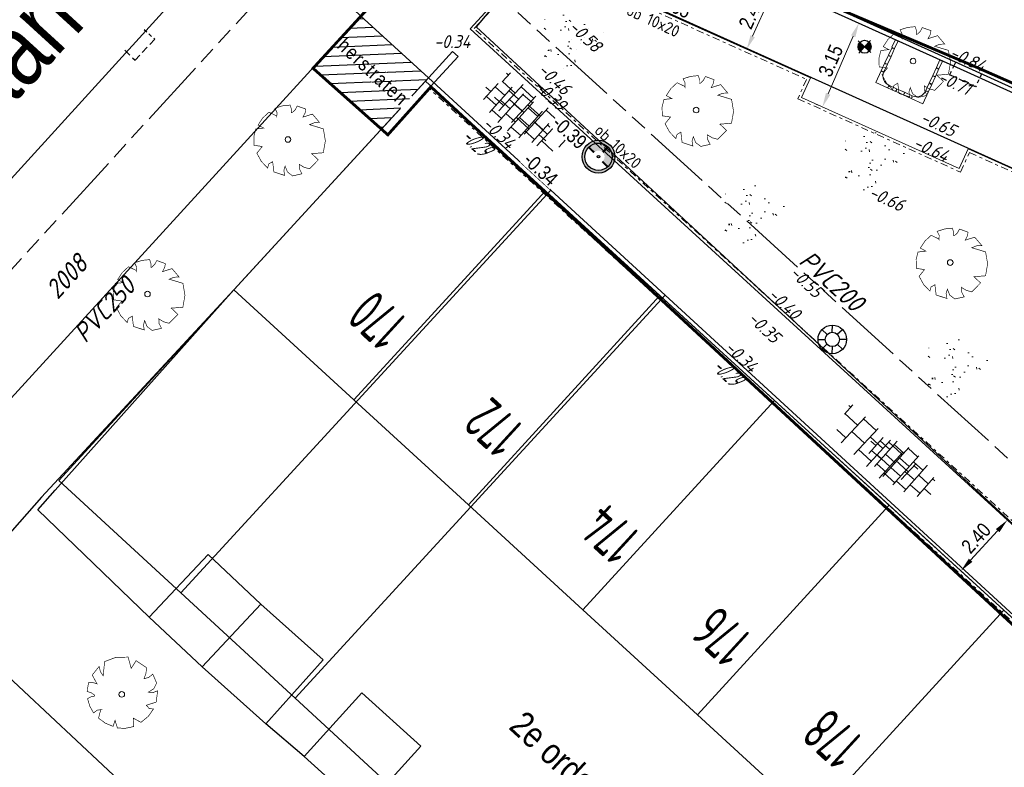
# Model space of a CAD drawing. Header units: metres. Extents: x 111546 to 149831, y 498798 to 507863.
# Tile 998 of 1056: x 111897 to 111931, y 501933 to 501959. Entities that reach past the tile are written whole.
import ezdxf
from ezdxf.enums import TextEntityAlignment as Align

# ---------------------------------------------------------------- set-up
doc = ezdxf.new("R2010")
doc.units = ezdxf.units.M
for name, pattern in [('ACAD_ISO09W100', [45, 24, -3, 6, -3, 6, -3]), ('DASHDOT', [25.4, 12.7, -6.35, 0, -6.35]), ('DASHED', [19.05, 12.7, -6.35])]:
    doc.linetypes.add(name, pattern=pattern)
for name, color, linetype in [('0-bs-hoogte dorpel', 130, 'Continuous'), ('0-hoogte mv-bestaand', 253, 'Continuous'), ('0-hoogte mv-nieuw', 2, 'Continuous'), ('0-werkgrens', 210, 'FENCELINE1'), ('2-bs-peilbuis', 252, 'Continuous'), ('2-bs-Streng gemengd', 252, 'ACAD_ISO09W100'), ('2-bs-Streng gemengd aanlegjaar', 252, 'Continuous'), ('2-bs-Streng gemengd diameter', 252, 'Continuous'), ('3-bs-trottoirkolk', 252, 'Continuous'), ('3-nw-herstraten1', 7, 'Continuous'), ('3-vw-band-ob 6x20', 30, 'Continuous'), ('3-vw-HV-304010-Opbreken tegels-opp', 150, 'AI-KADASTRAAL'), ('3-vw-lichtmast- ter (ver)plaatsen-verwijderen', 200, 'Continuous'), ('4-nw-boom tekst', 7, 'Continuous'), ('6-OVL-nw-lichtmast D+E', 150, 'Continuous'), ('6-OVL-nw-lichtmast nr', 2, 'Continuous'), ('B01_HOOFDGEBOUW', 1, 'Continuous'), ('B02_BIJGEBOUW', 1, 'Continuous'), ('B07_TUSSENMUUR', 1, 'Continuous'), ('B16_LUIFEL', 10, 'Continuous'), ('Q19_OVLIJNVOBJ', 252, 'Continuous'), ('Q26_BOOM', 252, 'Continuous'), ('T05_SCHUTTING', 252, 'Continuous'), ('V02_KNTOPENVERH', 252, 'Continuous'), ('V03_KNTTEGELPAD', 252, 'Continuous'), ('Z02_HUISNUMMER', 7, 'Continuous'), ('Z06_STRAATNAAM', 7, 'Continuous')]:
    doc.layers.add(name, color=color, linetype=linetype)
for name, color, linetype, lineweight in [('0-kadastrale percelen', 253, 'AI-KADASTRAAL', 9), ('3-nw-arcering-trottoir', 2, 'Continuous', 15), ('3-nw-band-ob 10x20', 7, 'Continuous', 13), ('3-nw-band-ob 10x20-achterkant', 7, 'DASHDOT', 13), ('3-nw-boomkrans', 3, 'Continuous', 13), ('3-nw-maatvoering', 181, 'Continuous', 15), ('3-nw-text-20', 7, 'Continuous', 15), ('3-nw-text-20-herinrichting', 7, 'Continuous', 15), ('3-vw-verharding', 3, 'Continuous', 15), ('4-nw materiaalscheiding-groen', 210, 'DASHED', 13), ('4-nw-boom 2e grootte', 7, 'Continuous', 35), ('4-nw-gazon', 7, 'Continuous', 5)]:
    doc.layers.add(name, color=color, linetype=linetype, lineweight=lineweight)
doc.styles.get("Standard").update_dxf_attribs({"font": 'isocp-ie.shx'})
doc.styles.add('veysel', font='isocp-ie.shx', dxfattribs={"height": 0.1})
doc.styles.add('Zaanstad', font='ARIALN.TTF')
doc.styles.add('Zaanstad 1-200 2.0mm', font='ARIALN.TTF', dxfattribs={"height": 0.4})
doc.styles.add('Zaanstad 1-200 2.5mm', font='ARIALN.TTF', dxfattribs={"height": 0.5})
doc.styles.add('Zaanstad 1-250 2.0mm', font='ARIALN.TTF', dxfattribs={"height": 0.5})
doc.linetypes.add('AI-KADASTRAAL', pattern='A,5.5,-2,["K",Standard,S=1.8,R=0,X=0,Y=-0.9],-2,5.5,-2,[5,NLCS.SHX,S=0.75,R=0,X=0,Y=0],-2', length=19)
doc.linetypes.add('FENCELINE1', pattern='A,6.35,-2.54,[133,ltypeshp.shx,S=2.54,R=0,X=-2.54,Y=0],-2.54,25.4', length=36.83)
doc.dimstyles.new('1-250', dxfattribs={"dimscale": 0.25, "dimtxt": 2, "dimasz": 2, "dimexe": 1, "dimexo": 1, "dimgap": 0.5, "dimtad": 1, "dimzin": 0, "dimdsep": 46, "dimtxsty": 'Zaanstad', "dimcen": 0, "dimclrd": 256, "dimclre": 256, "dimclrt": 256, "dimadec": 0, "dimazin": 0, "dimtfac": 1, "dimtofl": 0, "dimtmove": 0, "dimatfit": 3, "dimfxl": 1, "dimtfill": 1, "dimtolj": 1, "dimtzin": 0, "dimlwd": -1, "dimlwe": -1, "dimarcsym": 0})
pattern_1 = [(294.5164, (112010.33835, 501946.37295), (-0.2375469, -0.635902), [0.4, -0.56]), (294.5164, (112010.27896, 501946.21397), (-0.2375469, -0.635902), [0.16, -0.8]), (294.5164, (112010.49732, 501946.31356), (-0.2375469, -0.635902), [0.16, -0.8])]

# ---------------------------------------------------------------- blocks, each defined once
blk = doc.blocks.new('Q26')
at = {"linetype": 'Continuous', "lineweight": 20, "const_width": 0.0225}
blk.add_lwpolyline([(0.757, 0.516), (1.237, 0.371), (1.308, -0.046), (1.235, -0.463), (0.83, -0.494), (1.061, -0.711), (0.757, -1.022), (0.565, -0.971), (0.395, -0.867), (0.404, -1.032), (0.49, -1.198), (0.163, -1.271), (-0.015, -1.136), (-0.097, -0.929), (-0.141, -1.084), (-0.112, -1.255), (-0.489, -1.131), (-0.532, -0.774), (-0.668, -0.854), (-0.707, -0.996), (-0.927, -0.766), (-1.083, -0.479), (-0.894, -0.246), (-1.181, -0.203), (-1.187, 0.104), (-1.122, 0.367), (-0.847, 0.398), (-1.04, 0.503), (-0.879, 0.749), (-0.663, 0.95), (-0.402, 0.826), (-0.388, 0.795), (-0.382, 0.942), (-0.452, 1.088), (-0.194, 1.172), (0.076, 1.199), (0.118, 1.07), (0.119, 0.935), (0.148, 0.935), (0.252, 1.031), (0.325, 1.167), (0.626, 1.059), (0.6, 0.925), (0.525, 0.78), (0.856, 0.885), (1.105, 0.593), (0.924, 0.584)], close=True, dxfattribs=at)
at = {"linetype": 'Continuous', "lineweight": 20}
blk.add_circle((0.001, -0.001), 0.0983, dxfattribs=at)
blk = doc.blocks.new('Q21')
at = {"color": 0, "linetype": 'ByBlock', "lineweight": -2}
for p, q in [((-0.003, 0.25), (0.001, 0.5)), ((0.173, 0.18), (0.351, 0.353)), ((-0.181, 0.172), (-0.363, 0.343)), ((0.25, 0.008), (0.5, 0.015)), ((-0.25, -0.008), (-0.5, -0.015)), ((-0.186, -0.167), (-0.365, -0.341)), ((-0.01, -0.25), (-0.014, -0.5)), ((0.183, -0.171), (0.357, -0.336))]:
    blk.add_line(p, q, dxfattribs=at)
for radius in [0.498, 0.25]:
    blk.add_circle((0, 0), radius, dxfattribs=at)
blk = doc.blocks.new('KOLK_R')
at = {"color": 0, "linetype": 'DASHED', "ltscale": 0.02}
for points in [[(-0.486, 0.11), (-0.598, -0.376)], [(0.376, -0.598), (-0.598, -0.376)]]:
    blk.add_lwpolyline(points, dxfattribs=at)
at = {"color": 0, "linetype": 'DASHED', "ltscale": 0.01}
blk.add_lwpolyline([(0.486, -0.11), (0.376, -0.598)], dxfattribs=at)
blk = doc.blocks.new('*D580')
at = {"layer": '3-nw-maatvoering', "ltscale": 0.01, "transparency": 16777216}
blk.add_line((111929.721, 501940.101), (111930.664, 501941.133), dxfattribs=at)
for points in [[(111930.603, 501941.19), (111930.726, 501941.077), (111931.002, 501941.502)], [(111929.659, 501940.157), (111929.782, 501940.045), (111929.383, 501939.732)]]:
    blk.add_solid(points, dxfattribs=at)
at = {"layer": 'Defpoints', "color": 0, "ltscale": 0.01, "transparency": 16777216}
for p in [(111931.002, 501941.502), (111931.002, 501941.502), (111929.383, 501939.732)]:
    blk.add_point(p, dxfattribs=at)
at = {"layer": '3-nw-maatvoering', "ltscale": 0.01, "transparency": 16777216, "insert": (111929.912, 501940.874), "char_height": 0.5, "attachment_point": 5, "rotation": 47.5713, "style": 'Zaanstad', "bg_fill": 3, "box_fill_scale": 1.1, "bg_fill_color": 256, "bg_fill_true_color": 13158600, "bg_fill_transparency": 0}
blk.add_mtext('\\A1;2.40', dxfattribs=at)
blk = doc.blocks.new('tgls')
at = {"linetype": 'Continuous'}
for p, q in [((-1.018, -0.663), (-1.018, 0.575)), ((-0.418, -0.668), (-0.418, 0.573)), ((0.182, -0.673), (0.182, 0.57)), ((0.782, -0.678), (0.782, 0.568)), ((-1.618, 0.029), (-1.635, 0.029)), ((-1.618, -0.658), (-1.618, 0.09)), ((-1.018, 0.329), (-1.552, 0.329)), ((-0.418, 0.029), (-1.018, 0.029)), ((0.182, 0.329), (-0.418, 0.329)), ((0.782, 0.029), (0.182, 0.029)), ((1.218, 0.329), (0.782, 0.329)), ((-1.018, -0.271), (-1.618, -0.271)), ((0.182, -0.271), (-0.418, -0.271)), ((1.382, -0.271), (0.782, -0.271)), ((1.382, -0.682), (1.382, -0.248)), ((-1.618, -0.571), (-1.803, -0.571)), ((-0.418, -0.571), (-1.018, -0.571)), ((0.782, -0.571), (0.182, -0.571)), ((1.473, -0.571), (1.382, -0.571))]:
    blk.add_line(p, q, dxfattribs=at)
blk = doc.blocks.new('4-boom 2e grootte')
at = {"lineweight": 30}
for p, q in [((-0.918, 1.79), (-1.082, 1.616)), ((-0.753, 1.79), (-0.918, 1.79)), ((-0.46, 1.9), (-0.753, 1.79)), ((-0.094, 1.973), (-0.46, 1.9)), ((-0.094, 1.973), (-0.094, 1.86)), ((-0.094, 1.86), (-0.055, 1.903)), ((-0.055, 1.903), (0.153, 1.955)), ((0.153, 1.955), (0.317, 1.955)), ((0.317, 1.955), (0.308, 1.858)), ((0.308, 1.858), (0.362, 1.874)), ((0.362, 1.874), (0.436, 1.891)), ((0.436, 1.891), (0.619, 1.863)), ((0.656, 1.818), (0.583, 1.79)), ((0.619, 1.863), (0.656, 1.818)), ((0.656, 1.818), (0.647, 1.754)), ((0.656, 1.818), (0.747, 1.808)), ((0.707, 1.878), (0.734, 1.744)), ((0.734, 1.744), (0.973, 1.725)), ((0.894, 1.781), (1.241, 1.534)), ((-1.192, 1.616), (-1.649, 1.15)), ((-1.082, 1.616), (-1.192, 1.616)), ((-1.082, 1.616), (-1.055, 1.543)), ((1.241, 1.534), (1.296, 1.406)), ((1.296, 1.406), (1.296, 1.424)), ((1.296, 1.424), (1.296, 1.406)), ((1.296, 1.424), (1.488, 1.388)), ((1.488, 1.388), (1.351, 1.269)), ((-1.376, 1.121), (-1.796, 1.003)), ((-1.649, 1.15), (-1.376, 1.121)), ((1.351, 1.269), (1.369, 1.159)), ((1.369, 1.159), (1.433, 1.095)), ((1.433, 1.095), (1.58, 1.131)), ((1.561, 1.223), (1.58, 1.131)), ((1.58, 1.131), (1.717, 1.049)), ((1.717, 1.049), (1.763, 0.912)), ((-1.832, 0.839), (-1.906, 0.665)), ((-1.723, 0.958), (-1.832, 0.839)), ((-1.796, 1.003), (-1.668, 0.921)), ((-1.723, 0.958), (-1.695, 0.83)), ((1.763, 0.912), (1.671, 0.789)), ((1.671, 0.789), (1.882, 0.802)), ((1.882, 0.802), (1.882, 0.473)), ((-1.915, 0.5), (-2.034, 0.299)), ((-1.97, 0.567), (-2.006, 0.509)), ((-2.006, 0.509), (-1.915, 0.5)), ((-1.951, 0.656), (-1.97, 0.567)), ((-1.906, 0.665), (-1.951, 0.656)), ((-1.649, 0.5), (-1.915, 0.5)), ((1.882, 0.473), (1.937, 0.482)), ((1.937, 0.482), (2.019, 0.043)), ((-1.933, 0.226), (-2.052, 0.107)), ((-2.052, 0.107), (-1.997, -0.158)), ((-2.034, 0.299), (-1.933, 0.226)), ((-1.887, 0.125), (-2.03, 0)), ((-1.933, 0.226), (-1.887, 0.125)), ((1.872, 0.061), (1.854, -0.131)), ((2.019, 0.043), (1.872, 0.061)), ((-2.098, -0.021), (-1.942, -0.021)), ((-1.997, -0.158), (-1.86, -0.424)), ((-1.814, -0.332), (-1.869, -0.406)), ((-1.787, -0.332), (-1.814, -0.332)), ((1.854, -0.131), (1.973, -0.131)), ((1.973, -0.131), (1.973, -0.524)), ((-1.96, -0.424), (-1.723, -0.424)), ((-1.878, -0.424), (-1.942, -0.524)), ((-1.942, -0.524), (-1.942, -0.643)), ((-1.942, -0.643), (-1.805, -0.707)), ((-1.75, -0.616), (-1.805, -0.707)), ((1.973, -0.689), (1.918, -0.488)), ((1.973, -0.524), (1.918, -0.488)), ((-1.768, -0.936), (-1.842, -0.945)), ((-1.805, -0.707), (-1.805, -0.908)), ((-1.668, -0.835), (-1.805, -0.908)), ((-1.805, -0.908), (-1.649, -1.073)), ((-1.768, -0.936), (-1.778, -1)), ((-1.284, -1), (-1.549, -1.174)), ((1.891, -0.826), (1.754, -1.037)), ((1.891, -0.826), (1.927, -0.707)), ((1.973, -0.689), (1.927, -0.707)), ((-1.659, -1.174), (-1.659, -1.063)), ((-1.549, -1.174), (-1.659, -1.174)), ((-1.549, -1.174), (-1.457, -1.265)), ((-1.457, -1.265), (-1.485, -1.338)), ((-1.485, -1.338), (-1.357, -1.357)), ((-1.329, -1.192), (-1.457, -1.265)), ((-1.357, -1.357), (-1.357, -1.476)), ((-1.192, -1.256), (-1.265, -1.238)), ((-1.265, -1.238), (-1.046, -1.43)), ((1.58, -1.256), (1.168, -1.613)), ((1.58, -1.256), (1.653, -1.137)), ((1.754, -1.037), (1.653, -1.137)), ((-1.357, -1.476), (-1.21, -1.476)), ((-0.945, -1.512), (-1.265, -1.567)), ((-1.21, -1.476), (-1.201, -1.558)), ((-1.201, -1.558), (-1.101, -1.686)), ((-1.101, -1.686), (-0.908, -1.631)), ((-1.046, -1.43), (-1.046, -1.529)), ((-1.009, -1.523), (-0.936, -1.805)), ((-0.753, -1.713), (-0.799, -1.723)), ((-0.707, -1.677), (-0.753, -1.713)), ((-0.753, -1.713), (-0.676, -1.819)), ((-0.716, -1.668), (-0.707, -1.677)), ((-0.707, -1.677), (-0.616, -1.704)), ((-0.616, -1.704), (-0.707, -1.878)), ((-0.524, -1.686), (-0.616, -1.704)), ((0.583, -1.778), (0.619, -1.659)), ((0.619, -1.659), (0.711, -1.659)), ((0.711, -1.659), (0.692, -1.778)), ((0.848, -1.778), (0.921, -1.713)), ((0.885, -1.604), (1.04, -1.576)), ((0.921, -1.713), (0.885, -1.604)), ((1.04, -1.576), (1.104, -1.622)), ((1.104, -1.622), (1.077, -1.695)), ((1.168, -1.613), (1.104, -1.622)), ((-0.936, -1.805), (-0.881, -1.75)), ((-0.881, -1.75), (-0.799, -1.723)), ((-0.707, -1.878), (-0.587, -1.819)), ((-0.587, -1.819), (-0.533, -1.906)), ((-0.433, -1.869), (-0.533, -1.906)), ((-0.433, -1.778), (-0.277, -1.75)), ((-0.433, -1.869), (-0.433, -1.778)), ((0.006, -1.97), (-0.433, -1.869)), ((-0.277, -1.75), (0.107, -1.851)), ((0.198, -1.942), (0.006, -1.97)), ((0.107, -1.851), (0.198, -1.86)), ((0.583, -1.778), (0.198, -1.86)), ((0.198, -1.86), (0.198, -1.942)), ((0.326, -1.979), (0.198, -1.942)), ((0.381, -1.933), (0.326, -1.979)), ((0.418, -1.813), (0.381, -1.933)), ((0.583, -1.778), (0.848, -1.778))]:
    blk.add_line(p, q, dxfattribs=at)
blk.add_circle((0, 0), 0.134, dxfattribs=at)
at = {"layer": '4-nw materiaalscheiding-groen', "color": 7, "style": 'Zaanstad'}
blk.add_text('2e', height=0.8, dxfattribs=at).set_placement((0.242, -1.273))
at = {"layer": '4-nw-boom tekst', "style": 'Zaanstad'}
blk.add_attdef('BOOMSOORT', text='', height=0.9, dxfattribs=at).set_placement((2.061, 1.223), align=Align.BOTTOM_LEFT)
blk = doc.blocks.new('DR_32')
at = {"linetype": 'Continuous'}
for p, q in [((0, 0), (-0.3, 0)), ((-0.2, 0), (0, -0.2)), ((-0.15, 0), (0, -0.15)), ((-0.1, 0), (0, -0.1)), ((-0.05, 0), (0, -0.05)), ((0, 0), (0, 0.3)), ((0.2, 0), (0, 0.2)), ((0.15, 0), (0, 0.15)), ((0.1, 0), (0, 0.1)), ((0.05, 0), (0, 0.05)), ((0, 0), (0.3, 0)), ((0, 0), (0, -0.3)), ((0.223425, 0.026575), (0.026575, 0.223425)), ((0.203033, 0.096967), (0.096967, 0.203033)), ((-0.223425, -0.026575), (-0.026575, -0.223425)), ((-0.203033, -0.096967), (-0.096967, -0.203033))]:
    blk.add_line(p, q, dxfattribs=at)
blk.add_circle((0, 0), 0.225, dxfattribs=at)
blk.add_point((0, 0), dxfattribs=at)
blk = doc.blocks.new('3-boomkrans hoekstuk')
blk.add_lwpolyline([(-0.35, 0), (-0.375, 0), (-0.35, 0, -0.414214), (0, 0.35), (0, 0.375), (-0.02, 0.4), (0, 0.425), (0, 0.45), (-0.45, 0.45), (-0.45, 0), (-0.425, 0), (-0.45, 0)], format="xyb")
blk.add_lwpolyline([(-0.425, 0), (-0.4, -0.02), (-0.375, 0)])
blk = doc.blocks.new('3-boomkrans passtuk')
blk.add_lwpolyline([(0, 0.075), (-0.02, 0.05), (0, 0.025), (0, 0), (0.3, 0), (0.3, 0.025), (0.28, 0.05), (0.3, 0.075), (0.3, 0.1), (0, 0.1)], close=True)
blk = doc.blocks.new('6-OVL-LM 3.5m fietspad')
at = {"linetype": 'ByBlock', "lineweight": -2}
h = blk.add_hatch(color=0, dxfattribs=at)
h.paths.add_polyline_path([(0, 0.42, 1), (0, -0.42, 1)])
h.paths.add_polyline_path([(0, -0.35, -1), (0, 0.35, -1)], flags=16)
h.paths.add_polyline_path([(0, -0.032, -1), (0, 0.032, -1)], flags=0)
h = blk.add_hatch(color=0, dxfattribs=at)
h.dxf.hatch_style = 1
h.paths.add_polyline_path([(0, 0.156, -0.031603), (0.02, 0.155), (0.02, 0.349, 0.014031), (0, 0.35, 0.414214), (-0.35, 0), (-0.156, 0, -0.414214)])
h.paths.add_polyline_path([(0, -0.35), (0, -0.156, -0.414214), (-0.156, 0), (-0.35, 0, 0.414214)])
at = {"color": 0, "linetype": 'ByBlock', "lineweight": -2, "const_width": 0.05}
for points in [[(0.02, 0.349), (0.02, 0.155)], [(-0.156, 0), (-0.35, 0)], [(0, -0.156), (0, -0.35)]]:
    blk.add_lwpolyline(points, dxfattribs=at)
at = {"color": 0, "linetype": 'ByBlock', "lineweight": -2}
for radius in [0.42, 0.35, 0.0315]:
    blk.add_circle((0, 0), radius, dxfattribs=at)
at = {"ltscale": 2.5, "style": 'Zaanstad 1-200 2.0mm', "flags": 1}
blk.add_attdef('STRAAT', (1.192, -1.016), '', height=0.4, dxfattribs=at)
at = {"layer": '6-OVL-nw-lichtmast nr', "ltscale": 0.05, "style": 'Zaanstad'}
blk.add_attdef('MAST', (1.228, 0.306), '', height=0.4, dxfattribs=at)
blk = doc.blocks.new('*D1457')
at = {"layer": '3-nw-maatvoering', "ltscale": 0.01, "transparency": 16777216}
for p, q in [((111922.706, 501960.244), (111922.684, 501960.255)), ((111922.113, 501958.38), (111922.706, 501959.696)), ((111921.702, 501958.017), (111921.679, 501958.027))]:
    blk.add_line(p, q, dxfattribs=at)
for points in [[(111922.782, 501959.662), (111922.63, 501959.73), (111922.912, 501960.152)], [(111922.189, 501958.346), (111922.037, 501958.414), (111921.907, 501957.924)]]:
    blk.add_solid(points, dxfattribs=at)
at = {"layer": 'Defpoints', "color": 0, "ltscale": 0.01, "transparency": 16777216}
for p in [(111922.912, 501960.152), (111922.934, 501960.142), (111921.93, 501957.914)]:
    blk.add_point(p, dxfattribs=at)
at = {"layer": '3-nw-maatvoering', "ltscale": 0.01, "transparency": 16777216, "insert": (111922.063, 501959.194), "char_height": 0.5, "attachment_point": 5, "rotation": 65.7279, "style": 'Zaanstad', "bg_fill": 3, "box_fill_scale": 1.1, "bg_fill_color": 256, "bg_fill_true_color": 13158600, "bg_fill_transparency": 0}
blk.add_mtext('\\A1;2.40', dxfattribs=at)
blk = doc.blocks.new('*D1458')
at = {"layer": '3-nw-maatvoering', "ltscale": 0.01, "transparency": 16777216}
for p, q in [((111925.676, 501958.902), (111925.594, 501958.938)), ((111924.749, 501956.372), (111925.623, 501958.379)), ((111924.403, 501955.977), (111924.321, 501956.013))]:
    blk.add_line(p, q, dxfattribs=at)
for points in [[(111925.7, 501958.346), (111925.547, 501958.413), (111925.823, 501958.838)], [(111924.826, 501956.338), (111924.673, 501956.405), (111924.55, 501955.913)]]:
    blk.add_solid(points, dxfattribs=at)
at = {"layer": 'Defpoints', "color": 0, "ltscale": 0.01, "transparency": 16777216}
for p in [(111925.823, 501958.838), (111925.905, 501958.802), (111924.632, 501955.877)]:
    blk.add_point(p, dxfattribs=at)
at = {"layer": '3-nw-maatvoering', "ltscale": 0.01, "transparency": 16777216, "insert": (111924.838, 501957.527), "char_height": 0.5, "attachment_point": 5, "rotation": 66.4795, "style": 'Zaanstad', "bg_fill": 3, "box_fill_scale": 1.1, "bg_fill_color": 256, "bg_fill_true_color": 13158600, "bg_fill_transparency": 0}
blk.add_mtext('\\A1;3.15', dxfattribs=at)

msp = doc.modelspace()

# ---------------------------------------------------------------- hatches: boundary and pattern name
at = {"layer": '3-nw-arcering-trottoir'}
h = msp.add_hatch(dxfattribs=at)
h.set_pattern_fill('AVH-TEGEL_300X300_HALFST', color=256, scale=1.5, angle=118.21741, style=0, pattern_type=2)
h.set_pattern_definition([(138.24088646, (-303995.92012, 209708.85332), (-0.48552822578, 0.13186107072), [0.45, -0.45]), (228.24088646, (-303995.9201, 209708.8533), (0.33567815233, -0.2997001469), [])])
edge = h.paths.add_edge_path()
edge.add_ellipse((111913.8779, 501955.6969), major_axis=(-1.0876, 0.892), ratio=0.488545, start_angle=0, end_angle=360)
h = msp.add_hatch(dxfattribs=at)
h.set_pattern_fill('AVH-TEGEL_300X300_HALFST', color=256, scale=1.5, angle=118.21741, style=0, pattern_type=2)
h.set_pattern_definition([(138.24088646, (-303982.47833, 209696.50823), (-0.48552822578, 0.13186107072), [0.45, -0.45]), (228.24088646, (-303982.47833, 209696.50823), (0.33567815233, -0.2997001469), [])])
edge = h.paths.add_edge_path()
edge.add_ellipse((111927.3197, 501943.3518), major_axis=(-1.0876, 0.892), ratio=0.488545, start_angle=0, end_angle=360)
at = {"layer": '3-vw-HV-304010-Opbreken tegels-opp', "ltscale": 0.01}
h = msp.add_hatch(dxfattribs=at)
h.set_pattern_fill('GOST_GLASS', color=256, scale=0.08)
h.set_pattern_definition(pattern_1)
h.paths.add_polyline_path([(111911.647, 501954.9406), (111912.5269, 501953.929), (111913.4465, 501954.3006), (111912.5666, 501955.3121)], flags=9)
h = msp.add_hatch(dxfattribs=at)
h.set_pattern_fill('GOST_GLASS', color=256, scale=0.08)
h.set_pattern_definition(pattern_1)
h.paths.add_polyline_path([(111910.4678, 501948.5166), (111908.7948, 501950.0543), (111907.4232, 501948.5621), (111909.0963, 501947.0244)], flags=9)
h = msp.add_hatch(dxfattribs=at)
h.set_pattern_fill('GOST_GLASS', color=256, scale=0.08)
h.set_pattern_definition(pattern_1)
h.paths.add_polyline_path([(111920.4057, 501946.9205), (111921.2856, 501945.9089), (111922.2052, 501946.2804), (111921.3253, 501947.292)], flags=9)
h = msp.add_hatch(dxfattribs=at)
h.set_pattern_fill('GOST_GLASS', color=256, scale=0.08)
h.set_pattern_definition(pattern_1)
h.paths.add_polyline_path([(111914.5596, 501944.7832), (111912.8157, 501946.386), (111911.369, 501944.812), (111913.1128, 501943.2092)], flags=9)
h = msp.add_hatch(dxfattribs=at)
h.set_pattern_fill('GOST_GLASS', color=256, scale=0.08)
h.set_pattern_definition(pattern_1)
h.paths.add_polyline_path([(111918.6, 501941.0451), (111916.8545, 501942.6494), (111915.4842, 501941.1585), (111917.2296, 501939.5542)], flags=9)
h = msp.add_hatch(dxfattribs=at)
h.set_pattern_fill('GOST_GLASS', color=256, scale=0.08)
h.set_pattern_definition(pattern_1)
h.paths.add_polyline_path([(111922.5077, 501937.4781), (111920.7745, 501939.0712), (111919.3359, 501937.5059), (111921.0691, 501935.9129)], flags=9)
h = msp.add_hatch(dxfattribs=at)
h.set_pattern_fill('GOST_GLASS', color=256, scale=0.08)
h.set_pattern_definition(pattern_1)
h.paths.add_polyline_path([(111926.375, 501933.9031), (111924.7029, 501935.4399), (111923.3326, 501933.949), (111925.0046, 501932.4122)], flags=9)
at = {"layer": '4-nw-gazon', "ltscale": 0.1}
h = msp.add_hatch(dxfattribs=at)
h.set_pattern_fill('AGR-GRAS_GAZON', color=256, scale=0.5, angle=-46.148, pattern_type=2)
h.set_pattern_definition([(308.76637, (112516.3948, 501228.99766), (0.9624805, 0.0527809), [0, -0.76, 0, -0.85, 0, -0.8125]), (278.76637, (112516.3948, 501228.9977), (1.4302849, -0.8534867), [0, -0.41, 0, -0.685, 0, -0.2625]), (238.76637, (112516.3812, 501229.6125), (0.037241, -1.5566281), [0, -0.25, 0, -0.9, 0, -1.175]), (228.76637, (112516.3812, 501229.6125), (0.4719491, -1.4929976), [0, -0.125, 0, -0.59, 0, -0.675]), (322.26637, (112518.27126, 501230.30945), (0.8731955, 0.27140796), [0.075, -1.04775]), (281.26637, (112514.4622, 501230.22525), (0.83706867, -0.3680336), [0.075, -1.04775])])
edge = h.paths.add_edge_path()
edge.add_arc((111915.777, 501958.2496), 1.1599, 0, 360)
h = msp.add_hatch(dxfattribs=at)
h.set_pattern_fill('AGR-GRAS_GAZON', color=256, scale=0.5, angle=-46.148, pattern_type=2)
h.set_pattern_definition([(308.76637, (112526.8918, 501224.7692), (0.9624805, 0.0527809), [0, -0.76, 0, -0.85, 0, -0.8125]), (278.76637, (112526.8918, 501224.7692), (1.4302849, -0.8534867), [0, -0.41, 0, -0.685, 0, -0.2625]), (238.76637, (112526.8782, 501225.384), (0.037241, -1.5566281), [0, -0.25, 0, -0.9, 0, -1.175]), (228.76637, (112526.8782, 501225.384), (0.4719491, -1.4929976), [0, -0.125, 0, -0.59, 0, -0.675]), (322.26637, (112528.76825, 501226.08096), (0.8731955, 0.27140796), [0.075, -1.04775]), (281.26637, (112524.9592, 501225.99675), (0.83706867, -0.3680336), [0.075, -1.04775])])
edge = h.paths.add_edge_path()
edge.add_arc((111926.274, 501954.0211), 1.1599, 0, 360)
h = msp.add_hatch(dxfattribs=at)
h.set_pattern_fill('AGR-GRAS_GAZON', color=256, scale=0.5, angle=-46.148, pattern_type=2)
h.set_pattern_definition([(308.76637, (112522.69745, 501222.9233), (0.9624805, 0.0527809), [0, -0.76, 0, -0.85, 0, -0.8125]), (278.76637, (112522.6975, 501222.9233), (1.4302849, -0.8534867), [0, -0.41, 0, -0.685, 0, -0.2625]), (238.76637, (112522.6839, 501223.5382), (0.037241, -1.5566281), [0, -0.25, 0, -0.9, 0, -1.175]), (228.76637, (112522.6839, 501223.5382), (0.4719491, -1.4929976), [0, -0.125, 0, -0.59, 0, -0.675]), (322.26637, (112524.5739, 501224.2351), (0.8731955, 0.27140796), [0.075, -1.04775]), (281.26637, (112520.76485, 501224.1509), (0.83706867, -0.3680336), [0.075, -1.04775])])
edge = h.paths.add_edge_path()
edge.add_arc((111922.0797, 501952.1753), 1.1599, 0, 360)
h = msp.add_hatch(dxfattribs=at)
h.set_pattern_fill('AGR-GRAS_GAZON', color=256, scale=0.5, angle=-46.148, pattern_type=2)
h.set_pattern_definition([(308.76637, (112529.7959, 501217.55204), (0.9624805, 0.0527809), [0, -0.76, 0, -0.85, 0, -0.8125]), (278.76637, (112529.7959, 501217.552), (1.4302849, -0.8534867), [0, -0.41, 0, -0.685, 0, -0.2625]), (238.76637, (112529.7823, 501218.1669), (0.037241, -1.5566281), [0, -0.25, 0, -0.9, 0, -1.175]), (228.76637, (112529.7823, 501218.1669), (0.4719491, -1.4929976), [0, -0.125, 0, -0.59, 0, -0.675]), (322.26637, (112531.67235, 501218.8638), (0.8731955, 0.27140796), [0.075, -1.04775]), (281.26637, (112527.8633, 501218.7796), (0.83706867, -0.3680336), [0.075, -1.04775])])
edge = h.paths.add_edge_path()
edge.add_arc((111929.1781, 501946.804), 1.1599, 0, 360)

# ---------------------------------------------------------------- linework, layer by layer
at = {"layer": '0-kadastrale percelen', "ltscale": 0.25}
for p, q in [((111915.066, 501953.012), (111902.159, 501938.96)), ((111919.057, 501949.345), (111915.066, 501953.012)), ((111906.145, 501935.287), (111919.057, 501949.345)), ((111935.2, 501934.516), (111919.057, 501949.345)), ((111902.159, 501938.96), (111906.145, 501935.287))]:
    msp.add_line(p, q, dxfattribs=at)
for points in [[(111915.066, 501953.012), (111910.805, 501956.926), (111897.903, 501942.88), (111902.159, 501938.96)], [(111906.145, 501935.287), (111922.268, 501920.436), (111935.2, 501934.516)]]:
    msp.add_lwpolyline(points, dxfattribs=at)
at = {"layer": '2-bs-Streng gemengd', "ltscale": 0.1, "flags": 128}
for points in [[(111908.74, 501963.908), (111888.0884, 501941.3253)], [(111943.6639, 501932.1665), (111908.74, 501963.908)]]:
    msp.add_lwpolyline(points, dxfattribs=at)
at = {"layer": '3-nw-band-ob 10x20'}
for points in [[(111912.2527, 501958.64), (111914.5998, 501961.2078)], [(111939.5697, 501933.671), (111912.2527, 501958.64)], [(111937.9522, 501931.9), (111910.8859, 501956.6378)]]:
    msp.add_lwpolyline(points, dxfattribs=at)
msp.add_lwpolyline([(111914.5998, 501961.2078), (111924.1278, 501956.9261), (111923.8195, 501956.2424), (111929.3231, 501953.7692), (111929.6314, 501954.4529), (111945.0941, 501947.5042, -0.5106706), (111946.408, 501941.1582), (111939.5697, 501933.671)], format="xyb", dxfattribs=at)
at = {"layer": '3-nw-band-ob 10x20-achterkant', "ltscale": 0.02}
for points in [[(111912.394, 501958.6463), (111914.6248, 501961.087)], [(111939.5634, 501933.8124), (111912.394, 501958.6463)], [(111937.811, 501931.8937), (111910.8278, 501956.5555)]]:
    msp.add_lwpolyline(points, dxfattribs=at)
msp.add_lwpolyline([(111914.6248, 501961.087), (111923.9955, 501956.876), (111923.6904, 501956.1994), (111929.3732, 501953.6368), (111929.6816, 501954.3207), (111945.0531, 501947.413, -0.5106706), (111946.3342, 501941.2256), (111939.4959, 501933.7385)], format="xyb", dxfattribs=at)
at = {"layer": '3-nw-herstraten1', "ltscale": 0.02}
msp.add_lwpolyline([(111910.801, 501956.9297), (111908.423, 501959.097), (111906.7706, 501957.2621), (111909.1568, 501955.1406)], close=True, dxfattribs=at)
at = {"layer": '3-vw-band-ob 6x20', "ltscale": 0.05}
msp.add_lwpolyline([(111944.413, 501947.813), (111914.604, 501961.252), (111912.463, 501958.71)], dxfattribs=at)
at = {"layer": 'B01_HOOFDGEBOUW'}
for p, q in [((111914.887, 501952.982), (111918.878, 501949.334)), ((111908.193, 501945.699), (111904.004, 501949.535)), ((111918.878, 501949.334), (111922.88, 501945.675)), ((111912.193, 501942.034), (111908.193, 501945.699)), ((111922.88, 501945.675), (111926.882, 501942.017)), ((111916.191, 501938.372), (111912.193, 501942.034)), ((111926.882, 501942.017), (111930.884, 501938.359)), ((111920.19, 501934.71), (111916.191, 501938.372)), ((111930.884, 501938.359), (111935.076, 501934.527)), ((111924.188, 501931.048), (111920.19, 501934.71))]:
    msp.add_line(p, q, dxfattribs=at)
msp.add_lwpolyline([(111904.004, 501949.535), (111910.695, 501956.814), (111914.887, 501952.982)], dxfattribs=at)
at = {"layer": 'B02_BIJGEBOUW'}
for points in [[(111901.054, 501938.115), (111902.897, 501936.384), (111904.951, 501938.571), (111903.108, 501940.302)], [(111908.478, 501935.476), (111910.529, 501933.62), (111908.515, 501931.396), (111906.465, 501933.252)]]:
    msp.add_lwpolyline(points, close=True, dxfattribs=at)
at = {"layer": 'B07_TUSSENMUUR'}
for p, q in [((111908.193, 501945.699), (111914.887, 501952.982)), ((111918.878, 501949.334), (111912.193, 501942.034)), ((111922.88, 501945.675), (111916.191, 501938.372)), ((111926.882, 501942.017), (111920.19, 501934.71)), ((111930.884, 501938.359), (111924.188, 501931.048))]:
    msp.add_line(p, q, dxfattribs=at)
at = {"layer": 'B16_LUIFEL'}
msp.add_lwpolyline([(111902.897, 501936.384), (111905.128, 501934.392), (111907.126, 501936.63), (111904.951, 501938.571)], dxfattribs=at)
at = {"layer": 'Q19_OVLIJNVOBJ'}
msp.add_line((111868.982, 501923.469), (111904.66, 501962.669), dxfattribs=at)
at = {"layer": 'T05_SCHUTTING'}
msp.add_line((111897.77, 501942.542), (111904.004, 501949.535), dxfattribs=at)
for points in [[(111901.054, 501938.115), (111897.165, 501941.865), (111897.77, 501942.542)], [(111906.465, 501933.252), (111905.128, 501934.392), (111902.897, 501936.384)]]:
    msp.add_lwpolyline(points, dxfattribs=at)
at = {"layer": 'V02_KNTOPENVERH'}
for points in [[(111912.594, 501964.926), (111912.971, 501964.799), (111929.652, 501957.277), (111946.762, 501949.508)], [(111897.449, 501963.637), (111895.985, 501961.966), (111869.405, 501932.902), (111866.353, 501929.531), (111862.324, 501933.2), (111829.468, 501897.347), (111820.341, 501887.185), (111832.678, 501875.954), (111846.915, 501891.752), (111843.287, 501895.192), (111846.214, 501898.544), (111859.508, 501913.001), (111868.982, 501923.469), (111872.684, 501920.013), (111908.423, 501959.097), (111904.66, 501962.669)]]:
    msp.add_lwpolyline(points, dxfattribs=at)
at = {"layer": 'V03_KNTTEGELPAD'}
for p, q in [((111904.004, 501949.535), (111897.293, 501942.299)), ((111897.293, 501942.299), (111893.736, 501938.28)), ((111909.684, 501923.377), (111893.736, 501938.28))]:
    msp.add_line(p, q, dxfattribs=at)
msp.add_lwpolyline([(111910.695, 501956.814), (111911.641, 501957.846), (111911.833, 501957.671), (111910.887, 501956.639)], dxfattribs=at)

# ---------------------------------------------------------------- block references
at = {"layer": '2-bs-peilbuis', "lineweight": 0, "rotation": 317.4143730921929}
msp.add_blockref('DR_32', (111926.0195, 501958.0125), dxfattribs=at)
at = {"layer": '3-bs-trottoirkolk'}
for p, rotation in [((111900.538, 501958.255), 59.52441570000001), ((111929.652, 501957.277), 347.572255)]:
    msp.add_blockref('KOLK_R', p, dxfattribs=dict(at, rotation=rotation))
at = {"layer": '3-nw-boomkrans'}
for name, p, rotation in [('3-boomkrans passtuk', (111927.0631, 501957.9525), 65.26701745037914), ('3-boomkrans passtuk', (111926.9442, 501957.6772), 65.26701745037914), ('3-boomkrans passtuk', (111926.8187, 501957.4047), 65.26701745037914), ('3-boomkrans passtuk', (111928.6158, 501957.2428), 65.26701745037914), ('3-boomkrans hoekstuk', (111927.012, 501956.9879), 65.26701745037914), ('3-boomkrans passtuk', (111926.6942, 501957.1343), 65.26701745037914), ('3-boomkrans passtuk', (111928.4903, 501956.9703), 65.26701745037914), ('3-boomkrans passtuk', (111928.3657, 501956.6999), 65.26701745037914), ('3-boomkrans passtuk', (111927.1391, 501956.5467), 155.2670174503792), ('3-boomkrans passtuk', (111927.4125, 501956.4234), 155.2670174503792), ('3-boomkrans hoekstuk', (111927.8315, 501956.6157), 155.2670174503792), ('3-boomkrans passtuk', (111928.2749, 501956.7418), 245.2670174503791), ('3-boomkrans passtuk', (111927.685, 501956.2979), 155.2670174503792)]:
    msp.add_blockref(name, p, dxfattribs=dict(at, rotation=rotation))
at = {"layer": '3-vw-lichtmast- ter (ver)plaatsen-verwijderen'}
msp.add_blockref('Q21', (111924.894, 501947.802), dxfattribs=at)
at = {"layer": '3-vw-verharding', "rotation": 137.3297926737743}
for p in [(111914.2184, 501955.67), (111926.168, 501944.0809)]:
    msp.add_blockref('tgls', p, dxfattribs=at)
at = {"layer": '4-nw-boom 2e grootte'}
ref = msp.add_blockref('4-boom 2e grootte', (111924.8032, 501920.4045), dxfattribs=dict(at, rotation=317.4143730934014))
ref.add_attrib('BOOMSOORT', '2e orde Esdoorn;  Acer campestre Elsrijk', dxfattribs={"layer": '4-nw-boom tekst', "height": 0.9, "rotation": 317.41437, "style": 'Zaanstad'}).set_placement((111913.3824, 501934.0496), align=Align.BOTTOM_LEFT)
at = {"layer": 'Q26_BOOM'}
for p in [(111927.711, 501957.515), (111920.14, 501955.807), (111905.893, 501954.779), (111929.007, 501950.486), (111900.992, 501949.389)]:
    msp.add_blockref('Q26', p, dxfattribs=at)
at = {"layer": 'Q26_BOOM', "rotation": 100.7604693}
msp.add_blockref('Q26', (111900.093, 501935.422), dxfattribs=at)

# ---------------------------------------------------------------- texts
at = {"layer": '0-bs-hoogte dorpel', "oblique": 25, "width": 0.6}
for p in [(111912.2393, 501954.4964), (111920.998, 501946.4763, 0)]:
    msp.add_text('-0.29', height=0.6, rotation=317, dxfattribs=at).set_placement(p, align=Align.CENTER)
at = {"layer": '0-hoogte mv-bestaand', "style": 'veysel', "oblique": 15}
for s, rotation, p in [('-0.58', 316.84135, (111916.121, 501958.2207)), ('-0.34', 360, (111911.628, 501957.9684)), ('-0.84', 335, (111929.529, 501957.3808)), ('-0.46', 316.84135, (111915.0429, 501956.7276)), ('-0.71', 335, (111929.0724, 501956.5533)), ('-0.39', 316.84135, (111914.898, 501956.1658)), ('-0.34', 316.84135, (111913.107, 501954.8415)), ('-0.65', 335, (111928.4982, 501955.1214)), ('-0.64', 335, (111928.2496, 501954.2427)), ('-0.66', 335, (111926.6992, 501952.5146)), ('-0.55', 316.84135, (111923.83, 501949.652)), ('-0.40', 316.84135, (111923.0708, 501948.8884)), ('-0.35', 316.84135, (111922.3665, 501948.068)), ('-0.34', 316.84135, (111921.5647, 501947.046))]:
    msp.add_text(s, height=0.45, rotation=rotation, dxfattribs=at).set_placement(p, align=Align.CENTER)
at = {"layer": '2-bs-Streng gemengd aanlegjaar', "oblique": 15}
msp.add_text('2008', height=0.65, rotation=47.55746, dxfattribs=at).set_placement((111897.9983, 501949.0364), align=Align.BOTTOM_LEFT)
at = {"layer": '2-bs-Streng gemengd diameter', "oblique": 15}
for s, rotation, p in [('PVC200', 317.89705, (111923.5521, 501950.339)), ('PVC250', 47.55746, (111898.9734, 501947.5103))]:
    msp.add_text(s, height=0.65, rotation=rotation, dxfattribs=at).set_placement(p, align=Align.BOTTOM_LEFT)
at = {"layer": 'Z02_HUISNUMMER', "linetype": 'DASHDOT', "width": 0.664987}
for s, p in [('170', (111910.151, 501948.45)), ('172', (111914.217, 501944.716)), ('174', (111918.284, 501940.979)), ('176', (111922.168, 501937.411)), ('178', (111926.059, 501933.837))]:
    msp.add_text(s, height=1.5, rotation=137.41334, dxfattribs=at).set_placement(p)
at = {"layer": 'Z06_STRAATNAAM', "linetype": 'DASHDOT', "style": 'Zaanstad'}
msp.add_text('Uranuslaan', height=2.5, rotation=47.58485, dxfattribs=at).set_placement((111889.0017, 501947.9961))

# ---------------------------------------------------------------- next in the draw order: dimensions: what is measured, and where the dimension line sits
at = {"layer": '3-nw-maatvoering', "ltscale": 0.01}
dim = msp.add_aligned_dim(p1=(111929.3833, 501939.7318), p2=(111931.0018, 501941.5025), distance=0, dimstyle='1-250', dxfattribs=at)
dim.commit()
dim.dimension.update_dxf_attribs({"geometry": '*D580', "text_midpoint": (111929.9119, 501940.8737)})

# ---------------------------------------------------------------- next in the draw order: linework, layer by layer
at = {"layer": '3-vw-band-ob 6x20', "ltscale": 0.05}
msp.add_lwpolyline([(111945.994, 501940.002), (111945.595, 501940.367), (111939.524, 501933.691), (111936.415, 501936.535), (111912.463, 501958.71)], dxfattribs=at)

# ---------------------------------------------------------------- next in the draw order: texts
at = {"layer": '0-hoogte mv-nieuw', "insert": (111914.0639, 501953.9944), "char_height": 0.5, "attachment_point": 7, "rotation": 317.41511, "style": 'Zaanstad 1-200 2.5mm', "bg_fill": 3, "box_fill_scale": 1.1, "bg_fill_color": 256, "bg_fill_true_color": 13158600, "bg_fill_transparency": 0}
msp.add_mtext('\\A1;-0.34', dxfattribs=at)
at = {"layer": '3-nw-text-20-herinrichting', "color": 0, "char_height": 0.408319, "attachment_point": 7, "style": 'veysel', "bg_fill": 3, "box_fill_scale": 1.1, "bg_fill_color": 256, "bg_fill_true_color": 13158600, "bg_fill_transparency": 0}
for insert, rotation in [((111917.6699, 501959.1487), 335.26752), ((111916.5576, 501955.0445), 317.41437)]:
    msp.add_mtext('\\A1;ob 10x20', dxfattribs=dict(at, insert=insert, rotation=rotation))

# ---------------------------------------------------------------- next in the draw order: texts
at = {"layer": '0-hoogte mv-nieuw', "insert": (111915.0713, 501955.2802), "char_height": 0.5, "attachment_point": 7, "rotation": 317.41511, "style": 'Zaanstad 1-200 2.5mm', "bg_fill": 3, "box_fill_scale": 1.1, "bg_fill_color": 256, "bg_fill_true_color": 13158600, "bg_fill_transparency": 0}
msp.add_mtext('\\A1;-0.39', dxfattribs=at)

# ---------------------------------------------------------------- next in the draw order: linework, layer by layer
at = {"layer": '0-werkgrens', "ltscale": 0.1, "const_width": 0.1}
msp.add_lwpolyline([(111937.6057, 501931.922), (111910.8835, 501956.6175), (111909.3816, 501954.9408), (111906.7706, 501957.2621), (111908.5671, 501959.2168), (111904.725, 501962.6305), (111905.4429, 501963.4595, -0.2710214), (111910.9468, 501965.3311), (111929.7433, 501957.3784), (111943.285, 501951.4189), (111947.9989, 501961.4975), (111961.0012, 501955.5821), (111962.4982, 501958.88), (111981.4718, 501950.7813), (111993.4781, 501976.9643), (111994.9513, 501980.6635), (111997.7643, 501979.4017), (112001.4364, 501987.339), (112012.3968, 501982.7083), (112013.1894, 501982.2972), (112013.7669, 501983.9392), (112022.3995, 501980.8513)], format="xyb", dxfattribs=at)
at = {"layer": 'V02_KNTOPENVERH'}
msp.add_lwpolyline([(111912.5461, 501964.7838), (111912.9161, 501964.6592), (111929.5902, 501957.1403), (111946.7, 501949.3714)], dxfattribs=at)

# ---------------------------------------------------------------- next in the draw order: block references
at = {"layer": '6-OVL-nw-lichtmast D+E', "xscale": 1.361566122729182, "yscale": 1.361566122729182, "zscale": 1.361566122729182, "rotation": 225.8646343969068}
msp.add_blockref('6-OVL-LM 3.5m fietspad', (111916.7331, 501954.1779), dxfattribs=at)

# ---------------------------------------------------------------- next in the draw order: texts
at = {"layer": '0-hoogte mv-nieuw', "insert": (111918.612, 501959.5035), "char_height": 0.5, "attachment_point": 7, "rotation": 336.33969, "style": 'Zaanstad 1-200 2.5mm', "bg_fill": 3, "box_fill_scale": 1.1, "bg_fill_color": 256, "bg_fill_true_color": 13158600, "bg_fill_transparency": 0}
msp.add_mtext('\\A1;-0.65', dxfattribs=at)
at = {"layer": '3-nw-text-20', "ltscale": 0.05, "insert": (111908.8788, 501957.1285), "char_height": 0.5, "attachment_point": 5, "rotation": 317.10782, "style": 'Zaanstad 1-250 2.0mm', "bg_fill": 3, "box_fill_scale": 1.1, "bg_fill_color": 256, "bg_fill_true_color": 13158600, "bg_fill_transparency": 0}
msp.add_mtext('\\A1;{\\T1.2;herstraten}', dxfattribs=at)

# ---------------------------------------------------------------- next in the draw order: dimensions: what is measured, and where the dimension line sits
at = {"layer": '3-nw-maatvoering', "ltscale": 0.01}
for p1, p2, distance, text, picture, middle in [((111921.9297, 501957.9139), (111922.9343, 501960.1417), 0.0245, '2.40', '*D1457', (111922.063, 501959.1942)), ((111924.6321, 501955.8773), (111925.9051, 501958.8021), 0.0897, '3.15', '*D1458', (111924.8377, 501957.5272))]:
    dim = msp.add_aligned_dim(p1=p1, p2=p2, distance=distance, text=text, dimstyle='1-250', override={"dimtad": 4}, dxfattribs=at)
    dim.commit()
    dim.dimension.update_dxf_attribs({"geometry": picture, "text_midpoint": middle})

# ---------------------------------------------------------------- next in the draw order: hatches: boundary and pattern name
at = {"layer": '3-nw-herstraten1', "ltscale": 0.06, "transparency": 33554687}
h = msp.add_hatch(dxfattribs=at)
h.set_pattern_fill('ANSI31', color=256, scale=0.1)
h.set_pattern_definition([(2.41437, (112025.66488, 501966.79826), (-0.0133751, 0.31721815), [])])
h.paths.add_polyline_path([(111910.801, 501956.9297), (111908.423, 501959.097), (111906.7706, 501957.2621), (111909.1568, 501955.1406)])

doc.saveas('drawing.dxf')
